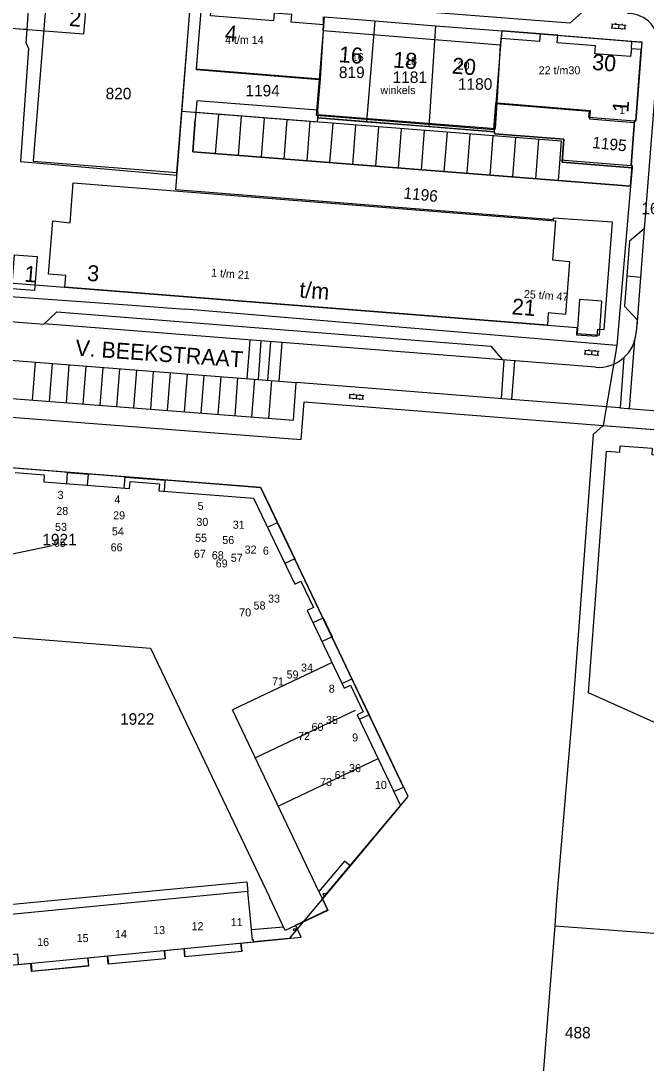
# Model space of a CAD drawing. Extents: x 148816 to 151297, y 399515 to 402500.
# Drawn here: x 150079.6 to 150177.2, y 400923.4 to 401086.2 of the extents above; entities that cross this region are included whole.
import ezdxf

# ---------------------------------------------------------------- set-up
doc = ezdxf.new("R2010")
doc.units = 0
for name, color, linetype in [('B01 Hoofdgebouw  [D] Norm', 7, 'Continuous'), ('B01 Hoofdgebouw  [T] Norm', 7, 'Continuous'), ('B01 Hoofdgebouw secundair [T] Gem', 7, 'Continuous'), ('B01 Hoofdgebouw secundair [T] Norm', 7, 'Continuous'), ('B01 hoofgebouw', 7, 'Continuous'), ('B04 Kunstwerk  [T] Norm', 7, 'Continuous'), ('G01 perceelsgrens', 7, 'Continuous'), ('S02 Open verharding  Norm', 7, 'Continuous'), ('T03 Hek raster  [T] Norm', 7, 'Continuous'), ('V00 Kant verharding algemeen  [T] Norm', 7, 'Continuous'), ('V00 Kant verharding algemeen secundair  [T] Gem', 7, 'Continuous'), ('V00 Kant verharding algemeen secundair  [T] Norm', 7, 'Continuous'), ('Z01 perceelnummer', 7, 'Continuous'), ('Z02 huisnummer', 7, 'Continuous'), ('Z02 Huisnummer  [Tekst] Norm', 7, 'Continuous'), ('Z06 straatnaam', 7, 'Continuous'), ('Z19 Overige Tekst  [Tekst] Gem', 7, 'Continuous')]:
    doc.layers.add(name, color=color, linetype=linetype)

msp = doc.modelspace()

# ---------------------------------------------------------------- linework, layer by layer
at = {"layer": 'B01 Hoofdgebouw  [D] Norm'}
for p, q in [((150107.32, 401083.29), (150106.96, 401078.58)), ((150126.75, 401084.59), (150126.14, 401077.03)), ((150154.45, 401082.39), (150153.71, 401073.26)), ((150106.96, 401078.58), (150126.14, 401077.03)), ((150126.14, 401077.03), (150125.69, 401071.46)), ((150106.9, 401071.84), (150106.81, 401070.7)), ((150163.99, 401067.38), (150106.9, 401071.84)), ((150153.39, 401069.22), (150153.71, 401073.26)), ((150153.71, 401073.26), (150168.28, 401072.08)), ((150168.28, 401072.08), (150168.2, 401071.13)), ((150109.99, 401065.43), (150110.47, 401071.56)), ((150113.56, 401065.15), (150114.04, 401071.28)), ((150117.12, 401064.87), (150117.6, 401071)), ((150120.69, 401064.6), (150121.17, 401070.72)), ((150124.26, 401064.32), (150124.74, 401070.45)), ((150125.69, 401071.46), (150153.39, 401069.22)), ((150168.2, 401071.13), (150175.38, 401070.55)), ((150127.83, 401064.04), (150128.31, 401070.17)), ((150131.4, 401063.76), (150131.88, 401069.89)), ((150134.97, 401063.48), (150135.45, 401069.61)), ((150138.54, 401063.2), (150139.01, 401069.33)), ((150142.1, 401062.93), (150142.58, 401069.05)), ((150145.67, 401062.65), (150146.15, 401068.78)), ((150149.24, 401062.37), (150149.72, 401068.5)), ((150152.81, 401062.09), (150153.29, 401068.22)), ((150156.38, 401061.81), (150156.86, 401067.94)), ((150159.95, 401061.53), (150160.42, 401067.66)), ((150163.52, 401061.26), (150163.99, 401067.38)), ((150163.76, 401064.47), (150174.82, 401063.58))]:
    msp.add_line(p, q, dxfattribs=at)
for points in [[(150065.57, 400990.95), (150099.81, 400988.25), (150118.43, 400949.24)], [(150115.35, 400946.54), (150115, 400950.21), (150074.2, 400946.29), (150073.44, 400954.16), (150065.58, 400953.41)]]:
    msp.add_lwpolyline(points, dxfattribs=at)
at = {"layer": 'B01 Hoofdgebouw  [T] Norm'}
for p, q in [((150107.74, 401088.27), (150107.32, 401083.29)), ((150121.76, 401085.97), (150121.86, 401087.17)), ((150126.83, 401085.57), (150121.76, 401085.97)), ((150126.75, 401084.59), (150126.83, 401085.57)), ((150154.45, 401082.39), (150126.75, 401084.59)), ((150154.57, 401083.41), (150154.45, 401082.39)), ((150160.51, 401082.94), (150154.57, 401083.41)), ((150160.63, 401084.15), (150160.51, 401082.94)), ((150163.41, 401083.92), (150160.63, 401084.15)), ((150163.3, 401082.72), (150163.41, 401083.92)), ((150169.28, 401082.25), (150163.3, 401082.72)), ((150169.17, 401081.05), (150169.28, 401082.25)), ((150174.88, 401081.82), (150174.76, 401080.62)), ((150176.42, 401081.7), (150174.88, 401081.82)), ((150175.55, 401070.55), (150176.42, 401081.7)), ((150174.76, 401080.62), (150169.17, 401081.05)), ((150106.42, 401065.71), (150106.81, 401070.7)), ((150174.82, 401063.58), (150175.38, 401070.55)), ((150175.38, 401070.55), (150175.55, 401070.55)), ((150174.74, 401060.38), (150106.42, 401065.71)), ((150175, 401063.58), (150174.74, 401060.38)), ((150122.17, 401025.01), (150122.17, 401025.01))]:
    msp.add_line(p, q, dxfattribs=at)
msp.add_lwpolyline([(150166.38, 401038.3), (150166.3, 401037.17), (150169.53, 401036.92), (150169.62, 401038.05), (150170.6, 401037.97), (150171.91, 401054.76), (150162.68, 401055.36), (150162.66, 401055.11), (150103.75, 401059.8), (150106.03, 401088.38), (150089.82, 401089.68), (150089.36, 401084.08), (150072.6, 401085.4), (150064.83, 401063.04), (150061.65, 401063.29), (150061.43, 401060.29), (150060.34, 401060.39), (150057.94, 401053.41), (150058.35, 401053.26), (150055.66, 401045.49), (150077.02, 401043.76), (150077.15, 401045.33)], close=True, dxfattribs=at)
for points in [[(150159.43, 401055.37), (150103.75, 401059.8), (150106.03, 401088.38), (150089.82, 401089.68), (150089.36, 401084.08), (150072.6, 401085.4), (150064.83, 401063.04), (150061.65, 401063.29), (150061.43, 401060.29), (150060.34, 401060.39), (150057.94, 401053.41), (150058.35, 401053.26), (150055.66, 401045.49), (150077.02, 401043.76), (150077.15, 401045.33), (150166.38, 401038.3), (150166.3, 401037.17), (150169.53, 401036.92), (150169.62, 401038.05), (150170.6, 401037.97), (150171.91, 401054.76), (150162.68, 401055.36), (150162.66, 401055.11), (150159.43, 401055.37)], [(150078.7, 401015.66), (150083.25, 401015.3), (150083.16, 401014.22), (150096.55, 401013.16), (150096.64, 401014.24), (150101.2, 401013.88), (150101.11, 401012.79), (150115.92, 401011.63), (150122.33, 400998.22), (150123.3, 400998.68), (150125.27, 400994.57), (150124.29, 400994.1), (150130.07, 400981.98), (150131.05, 400982.43), (150133.02, 400978.31), (150132.05, 400977.84), (150138.85, 400963.66), (150130.97, 400954.26), (150130.1, 400954.96), (150126.11, 400950.21), (150127.5, 400947.29), (150120.83, 400944.15), (150118.43, 400949.24)], [(150065.58, 400953.41), (150067.09, 400937.67), (150076.62, 400938.58), (150076.46, 400940.23), (150079.04, 400940.48), (150079.19, 400938.83), (150115.92, 400942.35), (150115.89, 400942.67), (150115.72, 400942.65), (150115.35, 400946.54)]]:
    msp.add_lwpolyline(points, dxfattribs=at)
at = {"layer": 'B01 Hoofdgebouw secundair [T] Gem'}
for p, q in [((150128.15, 400986.01), (150112.64, 400978.61)), ((150126.11, 400950.21), (150112.64, 400978.61)), ((150131.74, 400978.49), (150116.22, 400971.09)), ((150135.32, 400970.97), (150119.81, 400963.57))]:
    msp.add_line(p, q, dxfattribs=at)
msp.add_lwpolyline([(150137.79, 400965.86), (150139.3, 400966.54), (150117.04, 401013.27), (150067.45, 401017.19), (150067.44, 401017.03)], dxfattribs=at)
at = {"layer": 'B01 Hoofdgebouw secundair [T] Norm'}
for points in [[(150086.74, 401013.93), (150086.87, 401015.65), (150090.1, 401015.41), (150089.96, 401013.68)], [(150095.72, 401013.22), (150095.86, 401014.95), (150102.08, 401014.45), (150101.94, 401012.73)], [(150118.09, 401007.1), (150119.64, 401007.84), (150122.34, 401002.19), (150120.78, 401001.45)], [(150125.2, 400992.21), (150126.75, 400992.95), (150128.15, 400990.02), (150126.59, 400989.28)], [(150129.72, 400982.72), (150131.26, 400983.46), (150133.95, 400977.82), (150132.41, 400977.08)], [(150073.44, 400954.16), (150074.98, 400954.31), (150075.59, 400947.97), (150114.85, 400951.75), (150115, 400950.21)], [(150130.97, 400954.26), (150121.44, 400942.88), (150115.92, 400942.35)], [(150113.93, 400942.16), (150114.05, 400940.88), (150105.17, 400940.04), (150105.05, 400941.31)], [(150101.98, 400941.01), (150102.11, 400939.74), (150093.22, 400938.9), (150093.1, 400940.16)], [(150090.04, 400939.87), (150090.16, 400938.61), (150081.27, 400937.76), (150081.15, 400939.02)]]:
    msp.add_lwpolyline(points, dxfattribs=at)
at = {"layer": 'B01 hoofgebouw'}
for points in [[(150159.43, 401055.37), (150103.75, 401059.8), (150106.03, 401088.38), (150089.82, 401089.68), (150089.36, 401084.08), (150072.6, 401085.4), (150064.83, 401063.04), (150061.65, 401063.29), (150061.43, 401060.29), (150060.34, 401060.39), (150057.94, 401053.41), (150058.35, 401053.26), (150055.66, 401045.49), (150077.02, 401043.76), (150077.15, 401045.33), (150166.38, 401038.3), (150166.3, 401037.17), (150169.53, 401036.92), (150169.62, 401038.05), (150170.6, 401037.97), (150171.91, 401054.76), (150162.68, 401055.36), (150162.66, 401055.11), (150159.43, 401055.37)], [(150105.96, 401087.64), (150083.56, 401089.42), (150081.52, 401064.26), (150103.93, 401062.47), (150105.96, 401087.64)], [(150176.42, 401081.7), (150174.88, 401081.82), (150174.76, 401080.62), (150169.17, 401081.05), (150169.28, 401082.25), (150163.3, 401082.72), (150163.41, 401083.92), (150160.63, 401084.15), (150160.51, 401082.94), (150154.57, 401083.41), (150154.45, 401082.39), (150126.75, 401084.59), (150126.83, 401085.57), (150121.76, 401085.97), (150121.86, 401087.17), (150119.1, 401087.38), (150119.01, 401086.18), (150109.19, 401086.95), (150109.29, 401088.14), (150107.74, 401088.27), (150107.32, 401083.29)], [(150107.32, 401083.29), (150106.93, 401078.68), (150126.3, 401077.14), (150125.9, 401072.21), (150107.05, 401073.7), (150106.81, 401070.7)], [(150106.81, 401070.7), (150106.42, 401065.71), (150174.74, 401060.38), (150175, 401063.58), (150174.82, 401063.58), (150175.38, 401070.55), (150175.55, 401070.55), (150176.42, 401081.7)], [(150174.97, 401063.24), (150164.06, 401064.11), (150164.35, 401067.69), (150153.49, 401068.55), (150153.51, 401068.84), (150125.92, 401071.03), (150125.96, 401071.57), (150153.64, 401069.37), (150153.95, 401073.35), (150168.46, 401072.2), (150168.35, 401070.87), (150175.36, 401070.32)], [(150084.58, 401054.97), (150087.26, 401054.64), (150087.74, 401060.88), (150163.04, 401054.97), (150162.56, 401048.84), (150165.24, 401048.62), (150164.57, 401040.31), (150161.89, 401040.57), (150161.76, 401038.66), (150086.46, 401044.6), (150086.6, 401046.39), (150083.92, 401046.6), (150084.58, 401054.97)], [(150081.72, 401044.07), (150078.2, 401044.35), (150078.62, 401049.64), (150082.11, 401049.36), (150081.72, 401044.07)], [(150169.88, 401037.1), (150170.28, 401042.39), (150166.79, 401042.65), (150166.39, 401037.36), (150169.88, 401037.1)]]:
    msp.add_lwpolyline(points, dxfattribs=at)
at = {"layer": 'B04 Kunstwerk  [T] Norm'}
for centre, radius in [((150126.95, 400949.81), 0.185), ((150122.33, 400944.27), 0.191)]:
    msp.add_circle(centre, radius, dxfattribs=at)
at = {"layer": 'G01 perceelsgrens'}
for points in [[(150080.55, 401084.8), (150081.06, 401091.99)], [(150104.7, 401072.07), (150105.96, 401087.64), (150106.02, 401088.41)], [(150126.92, 401086.78), (150126.75, 401084.59), (150126.3, 401077.14), (150125.9, 401072.21), (150125.96, 401071.57), (150125.92, 401071.03)], [(150126.92, 401086.78), (150134.89, 401086.16)], [(150080.55, 401084.8), (150079.35, 401084.9)], [(150133.61, 401070.42), (150134.89, 401086.16)], [(150134.89, 401086.16), (150144.29, 401085.42)], [(150144.29, 401085.42), (150143.25, 401069.66)], [(150144.29, 401085.42), (150154.71, 401084.61)], [(150080.4, 401082.71), (150080.55, 401084.8)], [(150153.51, 401068.84), (150153.95, 401073.35), (150154.45, 401082.39), (150154.71, 401084.61)], [(150154.71, 401084.61), (150160.63, 401084.15), (150176.51, 401082.84), (150175.55, 401070.55), (150175.38, 401070.55), (150174.82, 401063.58), (150175, 401063.58), (150174.97, 401063.24)], [(150080.4, 401082.71), (150080.8, 401081.86), (150079.52, 401064.2)], [(150079.52, 401064.2), (150103.91, 401062.09), (150103.93, 401062.47), (150104.7, 401072.07)], [(150104.7, 401072.07), (150125.87, 401070.41), (150125.92, 401071.03)], [(150125.92, 401071.03), (150133.61, 401070.42)], [(150133.61, 401070.42), (150143.25, 401069.66)], [(150143.25, 401069.66), (150153.51, 401068.84)], [(150153.51, 401068.84), (150153.49, 401068.55), (150164.35, 401067.69), (150164.06, 401064.11), (150174.97, 401063.24)], [(150174.97, 401063.24), (150174.74, 401060.38), (150172.62, 401035.47)], [(150077.99, 401043.12), (150096.96, 401041.8), (150105.21, 401041.15)], [(150172.62, 401035.47), (150105.21, 401041.15)], [(150172.62, 401035.47), (150170.48, 401023.01)], [(150170.48, 401023.01), (150168.9, 401021.59), (150167.29, 401000)], [(150170.48, 401023.01), (150225.82, 401018.67)], [(150171, 401018.97), (150173.05, 401018.82), (150173.12, 401019.82), (150178.13, 401019.45), (150178.05, 401018.45), (150190.09, 401017.56), (150189.96, 401015.77), (150225.4, 401013.15)], [(150169.58, 401000), (150171, 401018.97)], [(150115.05, 401013.45), (150067.44, 401017.21), (150067.43, 401017.06), (150059.41, 401017.69), (150061.11, 401000)], [(150118.6, 401010.06), (150117.06, 401013.3), (150115.05, 401013.45)], [(150123.4, 401000), (150118.6, 401010.06)], [(150134.75, 400976.19), (150123.4, 401000)], [(150167.29, 401000), (150165.72, 400979.14), (150163.19, 400948.9)], [(150168.19, 400981.27), (150169.58, 401000)], [(150193.01, 400970.1), (150168.19, 400981.27)], [(150122.43, 400944.95), (150127.5, 400947.36), (150126.66, 400949.12), (150140.04, 400965.09), (150134.75, 400976.19)], [(150065.21, 400957.24), (150065.49, 400954.47), (150065.95, 400949.73), (150065.94, 400949.72), (150066.18, 400947.24), (150066.18, 400947.24), (150066.45, 400944.42), (150067.1, 400937.68), (150081.18, 400939.04), (150081.3, 400937.77), (150090.17, 400938.62), (150090.05, 400939.89), (150093.13, 400940.18), (150093.25, 400938.92), (150102.12, 400939.77), (150102, 400941.04), (150105.07, 400941.33), (150105.2, 400940.06), (150114.06, 400940.92), (150113.94, 400942.18), (150123.32, 400943.09), (150122.43, 400944.95)], [(150163.19, 400948.9), (150162.91, 400944.85)], [(150162.91, 400944.85), (150188.22, 400942.99), (150200.97, 400948.04)], [(150162.91, 400944.85), (150161.83, 400931.09), (150159.86, 400905.86)]]:
    msp.add_lwpolyline(points, dxfattribs=at)
at = {"layer": 'S02 Open verharding  Norm'}
for p, q in [((150171.72, 401085.1), (150174.02, 401084.91)), ((150171.77, 401085.69), (150174.07, 401085.51)), ((150171.87, 401085.08), (150171.92, 401085.68)), ((150172.37, 401085.04), (150172.36, 401084.89)), ((150172.43, 401085.79), (150172.42, 401085.64)), ((150172.92, 401085.6), (150172.87, 401085)), ((150173.37, 401084.96), (150173.36, 401084.81)), ((150173.43, 401085.71), (150173.42, 401085.56)), ((150173.87, 401084.92), (150173.92, 401085.52)), ((150167.55, 401034.76), (150169.84, 401034.58)), ((150167.65, 401034.15), (150167.7, 401034.75)), ((150168.21, 401034.86), (150168.2, 401034.71)), ((150168.7, 401034.67), (150168.65, 401034.07)), ((150169.21, 401034.78), (150169.2, 401034.63)), ((150169.65, 401033.99), (150169.69, 401034.59)), ((150167.5, 401034.17), (150169.8, 401033.98)), ((150168.15, 401034.11), (150168.14, 401033.96)), ((150169.15, 401034.03), (150169.14, 401033.88)), ((150130.85, 401027.89), (150133.14, 401027.7)), ((150131.51, 401027.99), (150131.5, 401027.84)), ((150132.5, 401027.91), (150132.49, 401027.76)), ((150130.8, 401027.29), (150133.09, 401027.11)), ((150130.95, 401027.28), (150131, 401027.88)), ((150131.45, 401027.24), (150131.43, 401027.09)), ((150131.99, 401027.8), (150131.94, 401027.2)), ((150132.44, 401027.16), (150132.43, 401027.01)), ((150132.94, 401027.12), (150132.99, 401027.72))]:
    msp.add_line(p, q, dxfattribs=at)
at = {"layer": 'T03 Hek raster  [T] Norm'}
msp.add_line((150115.57, 400944.28), (150120.56, 400944.73), dxfattribs=at)
at = {"layer": 'V00 Kant verharding algemeen  [T] Norm'}
for p, q in [((150165.25, 401085.83), (150109.72, 401090.15)), ((150126.83, 401085.57), (150126.83, 401086.78)), ((150167.57, 401087.86), (150165.25, 401085.83)), ((150154.68, 401084.59), (150154.57, 401083.41)), ((150160.63, 401084.15), (150154.68, 401084.59)), ((150163.41, 401083.92), (150174.96, 401083)), ((150174.88, 401081.82), (150174.96, 401083)), ((150174.96, 401083), (150176.5, 401082.89)), ((150176.5, 401082.89), (150176.42, 401081.7)), ((150169.26, 401032.08), (150154.78, 401033.22)), ((150173.07, 401025.74), (150284.8, 401016.98))]:
    msp.add_line(p, q, dxfattribs=at)
for points in [[(150179.11, 401082.01), (150176.89, 401053.72), (150174.59, 401051.8), (150173.79, 401041.63), (150175.78, 401039.47), (150175.63, 401037.58)], [(150056.73, 401040.91), (150060.46, 401040.62), (150083.19, 401038.84), (150085.22, 401040.76), (150152.93, 401035.4), (150154.78, 401033.22)], [(150062.57, 401028.38), (150122.12, 401023.82), (150122.58, 401029.7)], [(150173.07, 401025.74), (150154.74, 401027.18), (150122.58, 401029.7)], [(150055.11, 401026.04), (150123.33, 401020.79), (150123.8, 401026.68), (150170.48, 401023.01), (150283.98, 401014.06)]]:
    msp.add_lwpolyline(points, dxfattribs=at)
for centre, radius, start, end in [((150174.31, 401082.51), 4.83, 354.0195, 90.2276), ((150169.75, 401037.95), 5.89, 265.2029, 356.4132)]:
    msp.add_arc(centre, radius, start, end, dxfattribs=at)
at = {"layer": 'V00 Kant verharding algemeen secundair  [T] Gem'}
for p, q in [((150176.3, 401046.12), (150174.16, 401046.29)), ((150114.91, 401030.29), (150115.35, 401036.33)), ((150117.04, 401036.19), (150116.6, 401030.16)), ((150118.13, 401030.04), (150118.62, 401036.07)), ((150174.58, 401025.62), (150175.43, 401036.39)), ((150120.3, 401035.94), (150119.83, 401029.91)), ((150081.83, 401032.88), (150081.37, 401026.94)), ((150154.97, 401033.21), (150154.55, 401027.2)), ((150156.24, 401027.06), (150156.66, 401033.07)), ((150173.72, 401033.59), (150173.11, 401025.74)), ((150084.47, 401032.68), (150084, 401026.74)), ((150087.1, 401032.47), (150086.64, 401026.54)), ((150089.73, 401032.26), (150089.27, 401026.33)), ((150092.36, 401032.06), (150091.9, 401026.13)), ((150094.99, 401031.85), (150094.53, 401025.93)), ((150097.63, 401031.65), (150097.16, 401025.73)), ((150100.26, 401031.44), (150099.8, 401025.53)), ((150102.89, 401031.23), (150102.43, 401025.33)), ((150105.52, 401031.03), (150105.06, 401025.12)), ((150108.15, 401030.82), (150107.69, 401024.92)), ((150110.79, 401030.62), (150110.33, 401024.72)), ((150113.42, 401030.41), (150112.96, 401024.52)), ((150116.05, 401030.21), (150115.59, 401024.32)), ((150118.69, 401030), (150118.23, 401024.11))]:
    msp.add_line(p, q, dxfattribs=at)
at = {"layer": 'V00 Kant verharding algemeen secundair  [T] Norm'}
for p, q in [((150176.89, 401053.72), (150175.7, 401038.52)), ((150154.78, 401033.22), (150083.21, 401038.86)), ((150058.2, 401034.73), (150122.58, 401029.7))]:
    msp.add_line(p, q, dxfattribs=at)
at = {"layer": 'Z01 perceelnummer'}
msp.add_lwpolyline([(150084.48, 401004.18), (150067.54, 401000.68)], dxfattribs=at)

# ---------------------------------------------------------------- texts
for s, p in [('819', (150129.23, 401077.24)), ('1181', (150137.61, 401076.47)), ('1180', (150147.81, 401075.41)), ('820', (150092.82, 401073.92)), ('1194', (150114.64, 401074.38)), ('1609', (150176.43, 401055.99)), ('1921', (150082.94, 401004.28)), ('1922', (150095.07, 400976.27)), ('488', (150164.5, 400927.29))]:
    msp.add_text(s, height=1.8, dxfattribs=at).set_placement(p)
for s, rotation, p in [('1195', 354.0781, (150168.71, 401066.33)), ('1196', 354.0722, (150139.24, 401058.44))]:
    msp.add_text(s, height=1.8, rotation=rotation, dxfattribs=at).set_placement(p)
at = {"layer": 'Z02 huisnummer'}
for s, rotation, p in [('2', 355.4695, (150087.06, 401085.38)), ('4', 355.5266, (150111.37, 401083.02)), ('16', 355.4695, (150129.14, 401079.74)), ('18', 355.4695, (150137.61, 401078.91)), ('20', 355.4695, (150146.81, 401077.96)), ('30', 355.5266, (150168.68, 401078.53)), ('1', 85.5266, (150174.39, 401071.78)), ('1', 355.4695, (150080.06, 401045.46)), ('3', 355.4695, (150089.86, 401045.59)), ('t/m', 355.4695, (150122.99, 401042.99)), ('21', 355.4695, (150156.14, 401040.36))]:
    msp.add_text(s, height=2.5, rotation=rotation, dxfattribs=at).set_placement(p)
at = {"layer": 'Z02 Huisnummer  [Tekst] Norm'}
for s, p in [('4 t/m 14', (150111.45, 401082.58)), ('16', (150131.24, 401079.88)), ('18', (150139.56, 401079.29)), ('20', (150147.76, 401078.57)), ('22 t/m30', (150160.4, 401077.83)), ('1', (150172.96, 401071.61)), ('3', (150085.32, 401011.53)), ('4', (150094.19, 401010.83)), ('28', (150085.12, 401009.03)), ('5', (150107.18, 401009.81)), ('29', (150093.99, 401008.34)), ('30', (150106.98, 401007.32)), ('53', (150084.92, 401006.54)), ('54', (150093.8, 401005.84)), ('31', (150112.66, 401006.87)), ('65', (150084.73, 401004.05)), ('55', (150106.78, 401004.83)), ('56', (150111.02, 401004.49)), ('66', (150093.6, 401003.35)), ('67', (150106.59, 401002.33)), ('32', (150114.51, 401002.99)), ('6', (150117.36, 401002.82)), ('68', (150109.39, 401002.11)), ('69', (150110, 401000.83)), ('57', (150112.35, 401001.71)), ('58', (150115.91, 400994.26)), ('33', (150118.17, 400995.34)), ('70', (150113.66, 400993.18)), ('34', (150123.31, 400984.57)), ('59', (150121.06, 400983.49)), ('71', (150118.8, 400982.41)), ('8', (150127.65, 400981.27)), ('35', (150127.22, 400976.39)), ('60', (150124.96, 400975.31)), ('72', (150122.86, 400973.9)), ('9', (150131.29, 400973.66)), ('36', (150130.81, 400968.87)), ('73', (150126.3, 400966.71)), ('61', (150128.56, 400967.79)), ('10', (150134.84, 400966.24)), ('12', (150106.23, 400944.19)), ('11', (150112.35, 400944.82)), ('15', (150088.3, 400942.35)), ('14', (150094.27, 400942.96)), ('13', (150100.24, 400943.58)), ('16', (150082.13, 400941.72))]:
    msp.add_text(s, height=1.25, dxfattribs=at).set_placement(p)
for s, p in [('1 t/m 21', (150109.24, 401046.25)), ('25 t/m 47', (150158.06, 401042.92))]:
    msp.add_text(s, height=1.25, rotation=356, dxfattribs=at).set_placement(p)
at = {"layer": 'Z06 straatnaam'}
msp.add_text('V. BEEKSTRAAT', height=2.5, rotation=355.9266, dxfattribs=at).set_placement((150088.03, 401033.92))
at = {"layer": 'Z19 Overige Tekst  [Tekst] Gem'}
msp.add_text('winkels', height=1.25, dxfattribs=at).set_placement((150135.7, 401074.74))

doc.saveas('drawing.dxf')
